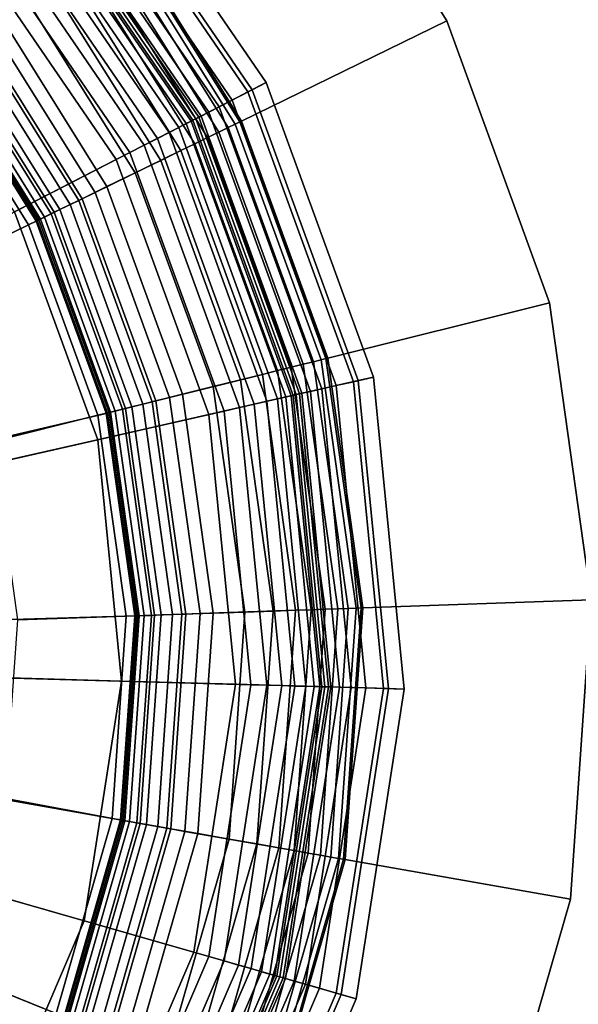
# Model space of a CAD drawing. Extents: x -43.1 to 43.1, y -41.3 to 41.3.
# Tile 442 of 656: x 16 to 16.5, y -10.8 to -9.8. Entities that reach past the tile are written whole.
import ezdxf

# ---------------------------------------------------------------- set-up
doc = ezdxf.new("R2010")
doc.units = 0
for name, color, linetype in [('LAMP', 7, 'CONTINUOUS'), ('LAMP_SUPPORT', 18, 'CONTINUOUS'), ('METAL_BASE', 254, 'CONTINUOUS')]:
    doc.layers.add(name, color=color, linetype=linetype)

msp = doc.modelspace()

# ---------------------------------------------------------------- linework, layer by layer
at = {"layer": 'LAMP'}
for points in [[(16.0256, -9.6472, 15.6079), (16.1955, -9.8954, 15.6079), (16.2133, -9.8863, 15.8637), (16.0405, -9.6339, 15.8637)], [(16.0405, -9.6339, 15.8637), (16.2133, -9.8863, 15.8637), (16.1998, -9.8933, 15.9815), (16.0291, -9.644, 15.9815)], [(16.0291, -9.644, 15.9815), (16.1998, -9.8933, 15.9815), (16.1476, -9.9201, 16.1042), (15.9853, -9.683, 16.1042)], [(16.0127, -9.6586, 15.3235), (16.1803, -9.9033, 15.3235), (16.1955, -9.8954, 15.6079), (16.0256, -9.6472, 15.6079)], [(16.0021, -9.6681, 15.0232), (16.1676, -9.9098, 15.0232), (16.1803, -9.9033, 15.3235), (16.0127, -9.6586, 15.3235)], [(15.9871, -9.6814, 14.4272), (16.1498, -9.919, 14.4272), (16.1574, -9.915, 14.7202), (15.9935, -9.6756, 14.7202)], [(15.9935, -9.6756, 14.7202), (16.1574, -9.915, 14.7202), (16.1676, -9.9098, 15.0232), (16.0021, -9.6681, 15.0232)], [(15.9853, -9.683, 16.1042), (16.1476, -9.9201, 16.1042), (16.067, -9.9615, 16.2234), (15.9175, -9.7431, 16.2234)], [(15.9805, -9.6873, 13.9233), (16.1419, -9.923, 13.9233), (16.1446, -9.9216, 14.1573), (15.9828, -9.6852, 14.1573)], [(15.9828, -9.6852, 14.1573), (16.1446, -9.9216, 14.1573), (16.1498, -9.919, 14.4272), (15.9871, -9.6814, 14.4272)], [(15.9689, -9.6975, 13.8822), (16.1281, -9.9301, 13.8822), (16.1354, -9.9263, 13.8943), (15.975, -9.6921, 13.8943)], [(15.975, -9.6921, 13.8943), (16.1354, -9.9263, 13.8943), (16.1402, -9.9239, 13.9082), (15.979, -9.6886, 13.9082)], [(15.979, -9.6886, 13.9082), (16.1402, -9.9239, 13.9082), (16.1419, -9.923, 13.9233), (15.9805, -9.6873, 13.9233)], [(15.9513, -9.7131, 13.8647), (16.1072, -9.9408, 13.8647), (16.1186, -9.935, 13.8722), (15.9609, -9.7046, 13.8722)], [(15.9609, -9.7046, 13.8722), (16.1186, -9.935, 13.8722), (16.1281, -9.9301, 13.8822), (15.9689, -9.6975, 13.8822)], [(15.9405, -9.7227, 13.8601), (16.0944, -9.9474, 13.8601), (16.1072, -9.9408, 13.8647), (15.9513, -9.7131, 13.8647)], [(15.9288, -9.7331, 13.8588), (16.0805, -9.9546, 13.8588), (16.0944, -9.9474, 13.8601), (15.9405, -9.7227, 13.8601)], [(15.7457, -9.8957, 13.8664), (15.8627, -10.0665, 13.8664), (16.0805, -9.9546, 13.8588), (15.9288, -9.7331, 13.8588)], [(15.9175, -9.7431, 16.2234), (16.067, -9.9615, 16.2234), (15.968, -10.0124, 16.3306), (15.8343, -9.817, 16.3306)], [(16.1955, -9.8954, 15.6079), (16.2984, -10.1782, 15.6079), (16.318, -10.1737, 15.8637), (16.2133, -9.8863, 15.8637)], [(16.2133, -9.8863, 15.8637), (16.318, -10.1737, 15.8637), (16.3031, -10.1771, 15.9815), (16.1998, -9.8933, 15.9815)], [(16.1998, -9.8933, 15.9815), (16.3031, -10.1771, 15.9815), (16.2459, -10.1901, 16.1042), (16.1476, -9.9201, 16.1042)], [(16.1803, -9.9033, 15.3235), (16.2817, -10.1819, 15.3235), (16.2984, -10.1782, 15.6079), (16.1955, -9.8954, 15.6079)], [(16.1676, -9.9098, 15.0232), (16.2678, -10.1851, 15.0232), (16.2817, -10.1819, 15.3235), (16.1803, -9.9033, 15.3235)], [(16.1498, -9.919, 14.4272), (16.2483, -10.1895, 14.4272), (16.2567, -10.1876, 14.7202), (16.1574, -9.915, 14.7202)], [(16.1574, -9.915, 14.7202), (16.2567, -10.1876, 14.7202), (16.2678, -10.1851, 15.0232), (16.1676, -9.9098, 15.0232)], [(16.1476, -9.9201, 16.1042), (16.2459, -10.1901, 16.1042), (16.1575, -10.2102, 16.2234), (16.067, -9.9615, 16.2234)], [(16.1354, -9.9263, 13.8943), (16.2326, -10.1931, 13.8943), (16.2377, -10.1919, 13.9082), (16.1402, -9.9239, 13.9082)], [(16.1402, -9.9239, 13.9082), (16.2377, -10.1919, 13.9082), (16.2396, -10.1915, 13.9233), (16.1419, -9.923, 13.9233)], [(16.1419, -9.923, 13.9233), (16.2396, -10.1915, 13.9233), (16.2426, -10.1908, 14.1573), (16.1446, -9.9216, 14.1573)], [(16.1446, -9.9216, 14.1573), (16.2426, -10.1908, 14.1573), (16.2483, -10.1895, 14.4272), (16.1498, -9.919, 14.4272)], [(16.1072, -9.9408, 13.8647), (16.2016, -10.2001, 13.8647), (16.2141, -10.1973, 13.8722), (16.1186, -9.935, 13.8722)], [(16.1186, -9.935, 13.8722), (16.2141, -10.1973, 13.8722), (16.2245, -10.1949, 13.8822), (16.1281, -9.9301, 13.8822)], [(16.1281, -9.9301, 13.8822), (16.2245, -10.1949, 13.8822), (16.2326, -10.1931, 13.8943), (16.1354, -9.9263, 13.8943)], [(16.0944, -9.9474, 13.8601), (16.1875, -10.2033, 13.8601), (16.2016, -10.2001, 13.8647), (16.1072, -9.9408, 13.8647)], [(15.8627, -10.0665, 13.8664), (15.9335, -10.2611, 13.8664), (16.1723, -10.2068, 13.8588), (16.0805, -9.9546, 13.8588)], [(16.0805, -9.9546, 13.8588), (16.1723, -10.2068, 13.8588), (16.1875, -10.2033, 13.8601), (16.0944, -9.9474, 13.8601)], [(16.067, -9.9615, 16.2234), (16.1575, -10.2102, 16.2234), (16.049, -10.2348, 16.3306), (15.968, -10.0124, 16.3306)], [(15.968, -10.0124, 16.3306), (16.049, -10.2348, 16.3306), (15.9314, -10.2615, 16.4176), (15.8608, -10.0675, 16.4176)], [(16.2984, -10.1782, 15.6079), (16.3278, -10.4776, 15.6079), (16.3478, -10.4781, 15.8637), (16.318, -10.1737, 15.8637)], [(16.318, -10.1737, 15.8637), (16.3478, -10.4781, 15.8637), (16.3326, -10.4777, 15.9815), (16.3031, -10.1771, 15.9815)], [(16.3031, -10.1771, 15.9815), (16.3326, -10.4777, 15.9815), (16.274, -10.4761, 16.1042), (16.2459, -10.1901, 16.1042)], [(16.2567, -10.1876, 14.7202), (16.285, -10.4764, 14.7202), (16.2964, -10.4767, 15.0232), (16.2678, -10.1851, 15.0232)], [(16.2678, -10.1851, 15.0232), (16.2964, -10.4767, 15.0232), (16.3106, -10.4771, 15.3235), (16.2817, -10.1819, 15.3235)], [(16.2817, -10.1819, 15.3235), (16.3106, -10.4771, 15.3235), (16.3278, -10.4776, 15.6079), (16.2984, -10.1782, 15.6079)], [(16.2459, -10.1901, 16.1042), (16.274, -10.4761, 16.1042), (16.1834, -10.4735, 16.2234), (16.1575, -10.2102, 16.2234)], [(16.2141, -10.1973, 13.8722), (16.2413, -10.4752, 13.8722), (16.252, -10.4754, 13.8822), (16.2245, -10.1949, 13.8822)], [(16.2245, -10.1949, 13.8822), (16.252, -10.4754, 13.8822), (16.2603, -10.4757, 13.8943), (16.2326, -10.1931, 13.8943)], [(16.2326, -10.1931, 13.8943), (16.2603, -10.4757, 13.8943), (16.2656, -10.4758, 13.9082), (16.2377, -10.1919, 13.9082)], [(16.2377, -10.1919, 13.9082), (16.2656, -10.4758, 13.9082), (16.2675, -10.4759, 13.9233), (16.2396, -10.1915, 13.9233)], [(16.2396, -10.1915, 13.9233), (16.2675, -10.4759, 13.9233), (16.2706, -10.476, 14.1573), (16.2426, -10.1908, 14.1573)], [(16.2426, -10.1908, 14.1573), (16.2706, -10.476, 14.1573), (16.2764, -10.4761, 14.4272), (16.2483, -10.1895, 14.4272)], [(16.2483, -10.1895, 14.4272), (16.2764, -10.4761, 14.4272), (16.285, -10.4764, 14.7202), (16.2567, -10.1876, 14.7202)], [(16.1723, -10.2068, 13.8588), (16.1985, -10.474, 13.8588), (16.2141, -10.4744, 13.8601), (16.1875, -10.2033, 13.8601)], [(16.1875, -10.2033, 13.8601), (16.2141, -10.4744, 13.8601), (16.2285, -10.4748, 13.8647), (16.2016, -10.2001, 13.8647)], [(16.2016, -10.2001, 13.8647), (16.2285, -10.4748, 13.8647), (16.2413, -10.4752, 13.8722), (16.2141, -10.1973, 13.8722)], [(15.9335, -10.2611, 13.8664), (15.9537, -10.4671, 13.8664), (16.1985, -10.474, 13.8588), (16.1723, -10.2068, 13.8588)], [(16.1575, -10.2102, 16.2234), (16.1834, -10.4735, 16.2234), (16.0721, -10.4704, 16.3306), (16.049, -10.2348, 16.3306)], [(16.049, -10.2348, 16.3306), (16.0721, -10.4704, 16.3306), (15.9516, -10.467, 16.4176), (15.9314, -10.2615, 16.4176)], [(16.0721, -10.4704, 16.3306), (16.0359, -10.7044, 16.3306), (15.92, -10.6711, 16.4176), (15.9516, -10.467, 16.4176)], [(15.9537, -10.4671, 13.8664), (15.922, -10.6717, 13.8664), (16.1574, -10.7392, 13.8588), (16.1985, -10.474, 13.8588)], [(16.1834, -10.4735, 16.2234), (16.1429, -10.735, 16.2234), (16.0359, -10.7044, 16.3306), (16.0721, -10.4704, 16.3306)], [(16.274, -10.4761, 16.1042), (16.23, -10.76, 16.1042), (16.1429, -10.735, 16.2234), (16.1834, -10.4735, 16.2234)], [(16.1985, -10.474, 13.8588), (16.1574, -10.7392, 13.8588), (16.1725, -10.7435, 13.8601), (16.2141, -10.4744, 13.8601)], [(16.2141, -10.4744, 13.8601), (16.1725, -10.7435, 13.8601), (16.1863, -10.7475, 13.8647), (16.2285, -10.4748, 13.8647)], [(16.2285, -10.4748, 13.8647), (16.1863, -10.7475, 13.8647), (16.1986, -10.751, 13.8722), (16.2413, -10.4752, 13.8722)], [(16.2413, -10.4752, 13.8722), (16.1986, -10.751, 13.8722), (16.2089, -10.754, 13.8822), (16.252, -10.4754, 13.8822)], [(16.252, -10.4754, 13.8822), (16.2089, -10.754, 13.8822), (16.2168, -10.7563, 13.8943), (16.2603, -10.4757, 13.8943)], [(16.2603, -10.4757, 13.8943), (16.2168, -10.7563, 13.8943), (16.2219, -10.7577, 13.9082), (16.2656, -10.4758, 13.9082)], [(16.2656, -10.4758, 13.9082), (16.2219, -10.7577, 13.9082), (16.2238, -10.7582, 13.9233), (16.2675, -10.4759, 13.9233)], [(16.2675, -10.4759, 13.9233), (16.2238, -10.7582, 13.9233), (16.2267, -10.7591, 14.1573), (16.2706, -10.476, 14.1573)], [(16.2706, -10.476, 14.1573), (16.2267, -10.7591, 14.1573), (16.2323, -10.7607, 14.4272), (16.2764, -10.4761, 14.4272)], [(16.3326, -10.4777, 15.9815), (16.2864, -10.7762, 15.9815), (16.23, -10.76, 16.1042), (16.274, -10.4761, 16.1042)], [(16.2764, -10.4761, 14.4272), (16.2323, -10.7607, 14.4272), (16.2406, -10.7631, 14.7202), (16.285, -10.4764, 14.7202)], [(16.285, -10.4764, 14.7202), (16.2406, -10.7631, 14.7202), (16.2516, -10.7662, 15.0232), (16.2964, -10.4767, 15.0232)], [(16.2964, -10.4767, 15.0232), (16.2516, -10.7662, 15.0232), (16.2653, -10.7701, 15.3235), (16.3106, -10.4771, 15.3235)], [(16.3106, -10.4771, 15.3235), (16.2653, -10.7701, 15.3235), (16.2817, -10.7749, 15.6079), (16.3278, -10.4776, 15.6079)], [(16.3278, -10.4776, 15.6079), (16.2817, -10.7749, 15.6079), (16.301, -10.7804, 15.8637), (16.3478, -10.4781, 15.8637)], [(16.3478, -10.4781, 15.8637), (16.301, -10.7804, 15.8637), (16.2864, -10.7762, 15.9815), (16.3326, -10.4777, 15.9815)], [(16.0359, -10.7044, 16.3306), (15.9426, -10.922, 16.3306), (15.8386, -10.8609, 16.4176), (15.92, -10.6711, 16.4176)], [(15.922, -10.6717, 13.8664), (15.8405, -10.862, 13.8664), (16.0517, -10.9859, 13.8588), (16.1574, -10.7392, 13.8588)], [(16.1429, -10.735, 16.2234), (16.0386, -10.9783, 16.2234), (15.9426, -10.922, 16.3306), (16.0359, -10.7044, 16.3306)], [(16.23, -10.76, 16.1042), (16.1168, -11.0241, 16.1042), (16.0386, -10.9783, 16.2234), (16.1429, -10.735, 16.2234)], [(16.1574, -10.7392, 13.8588), (16.0517, -10.9859, 13.8588), (16.0652, -10.9938, 13.8601), (16.1725, -10.7435, 13.8601)], [(16.1725, -10.7435, 13.8601), (16.0652, -10.9938, 13.8601), (16.0776, -11.0011, 13.8647), (16.1863, -10.7475, 13.8647)], [(16.1863, -10.7475, 13.8647), (16.0776, -11.0011, 13.8647), (16.0886, -11.0076, 13.8722), (16.1986, -10.751, 13.8722)], [(16.1986, -10.751, 13.8722), (16.0886, -11.0076, 13.8722), (16.0979, -11.013, 13.8822), (16.2089, -10.754, 13.8822)], [(16.2089, -10.754, 13.8822), (16.0979, -11.013, 13.8822), (16.105, -11.0172, 13.8943), (16.2168, -10.7563, 13.8943)], [(16.2168, -10.7563, 13.8943), (16.105, -11.0172, 13.8943), (16.1095, -11.0199, 13.9082), (16.2219, -10.7577, 13.9082)], [(16.2219, -10.7577, 13.9082), (16.1095, -11.0199, 13.9082), (16.1112, -11.0209, 13.9233), (16.2238, -10.7582, 13.9233)], [(16.2238, -10.7582, 13.9233), (16.1112, -11.0209, 13.9233), (16.1139, -11.0224, 14.1573), (16.2267, -10.7591, 14.1573)], [(16.2267, -10.7591, 14.1573), (16.1139, -11.0224, 14.1573), (16.1189, -11.0254, 14.4272), (16.2323, -10.7607, 14.4272)], [(16.2864, -10.7762, 15.9815), (16.1674, -11.0538, 15.9815), (16.1168, -11.0241, 16.1042), (16.23, -10.76, 16.1042)], [(16.2323, -10.7607, 14.4272), (16.1189, -11.0254, 14.4272), (16.1263, -11.0297, 14.7202), (16.2406, -10.7631, 14.7202)], [(16.2406, -10.7631, 14.7202), (16.1263, -11.0297, 14.7202), (16.1362, -11.0355, 15.0232), (16.2516, -10.7662, 15.0232)], [(16.2516, -10.7662, 15.0232), (16.1362, -11.0355, 15.0232), (16.1485, -11.0427, 15.3235), (16.2653, -10.7701, 15.3235)], [(16.2653, -10.7701, 15.3235), (16.1485, -11.0427, 15.3235), (16.1632, -11.0514, 15.6079), (16.2817, -10.7749, 15.6079)], [(16.2817, -10.7749, 15.6079), (16.1632, -11.0514, 15.6079), (16.1805, -11.0615, 15.8637), (16.301, -10.7804, 15.8637)], [(16.301, -10.7804, 15.8637), (16.1805, -11.0615, 15.8637), (16.1674, -11.0538, 15.9815), (16.2864, -10.7762, 15.9815)]]:
    msp.add_3dface(points, dxfattribs=at)
at = {"layer": 'LAMP_SUPPORT'}
for points in [[(16.1762, -9.9301, 10.1688), (16.0474, -9.7239, 10.1688), (16.0394, -9.7302, 10.1587), (16.1671, -9.9346, 10.1587)], [(16.1671, -9.9346, 13.725), (16.0394, -9.7302, 13.725), (16.0474, -9.7239, 13.7148), (16.1762, -9.9301, 13.7148)], [(16.1832, -9.9267, 10.181), (16.0535, -9.7191, 10.181), (16.0474, -9.7239, 10.1688), (16.1762, -9.9301, 10.1688)], [(16.1762, -9.9301, 13.7148), (16.0474, -9.7239, 13.7148), (16.0535, -9.7191, 13.7026), (16.1832, -9.9267, 13.7026)], [(16.1877, -9.9246, 10.1948), (16.0574, -9.7161, 10.1948), (16.0535, -9.7191, 10.181), (16.1832, -9.9267, 10.181)], [(16.1832, -9.9267, 13.7026), (16.0535, -9.7191, 13.7026), (16.0574, -9.7161, 13.6888), (16.1877, -9.9246, 13.6888)], [(16.1892, -9.9238, 10.2099), (16.0588, -9.715, 10.2099), (16.0574, -9.7161, 10.1948), (16.1877, -9.9246, 10.1948)], [(16.1877, -9.9246, 13.6888), (16.0574, -9.7161, 13.6888), (16.0588, -9.715, 13.6738), (16.1892, -9.9238, 13.6738)], [(16.1892, -9.9238, 13.6738), (16.0588, -9.715, 13.6738), (16.0588, -9.715, 10.2099), (16.1892, -9.9238, 10.2099)], [(16.1671, -9.9346, 10.1587), (16.0394, -9.7302, 10.1587), (16.0298, -9.7377, 10.1509), (16.1561, -9.94, 10.1509)], [(16.1561, -9.94, 13.7328), (16.0298, -9.7377, 13.7328), (16.0394, -9.7302, 13.725), (16.1671, -9.9346, 13.725)], [(16.1561, -9.94, 10.1509), (16.0298, -9.7377, 10.1509), (16.0189, -9.7462, 10.146), (16.1437, -9.946, 10.146)], [(16.1437, -9.946, 13.7377), (16.0189, -9.7462, 13.7377), (16.0298, -9.7377, 13.7328), (16.1561, -9.94, 13.7328)], [(16.1437, -9.946, 10.146), (16.0189, -9.7462, 10.146), (16.007, -9.7555, 10.1442), (16.1302, -9.9526, 10.1442)], [(16.1302, -9.9526, 13.7394), (16.007, -9.7555, 13.7394), (16.0189, -9.7462, 13.7377), (16.1437, -9.946, 13.7377)], [(16.0464, -9.9935, 13.7394), (15.9335, -9.8129, 13.7394), (16.007, -9.7555, 13.7394), (16.1302, -9.9526, 13.7394)], [(16.1302, -9.9526, 10.1442), (16.007, -9.7555, 10.1442), (15.9897, -9.769, 10.1425), (16.1105, -9.9622, 10.1425)], [(16.1105, -9.9622, 10.1425), (15.9897, -9.769, 10.1425), (15.968, -9.7859, 10.1378), (16.0857, -9.9743, 10.1378)], [(16.0857, -9.9743, 10.1378), (15.968, -9.7859, 10.1378), (15.9437, -9.8049, 10.1302), (16.058, -9.9878, 10.1302)], [(16.058, -9.9878, 10.1302), (15.9437, -9.8049, 10.1302), (15.9196, -9.8237, 10.1202), (16.0305, -10.0012, 10.1202)], [(16.0338, -9.9996, 13.7378), (15.9225, -9.8215, 13.7378), (15.9335, -9.8129, 13.7394), (16.0464, -9.9935, 13.7394)], [(16.0305, -10.0012, 10.1202), (15.9196, -9.8237, 10.1202), (15.8985, -9.8402, 10.1081), (16.0065, -10.0129, 10.1081)], [(16.0121, -10.0102, 13.7261), (15.9035, -9.8363, 13.7261), (15.9124, -9.8294, 13.7333), (16.0223, -10.0052, 13.7333)], [(16.0223, -10.0052, 13.7333), (15.9124, -9.8294, 13.7333), (15.9225, -9.8215, 13.7378), (16.0338, -9.9996, 13.7378)], [(16.0037, -10.0143, 13.7167), (15.8961, -9.8421, 13.7167), (15.9035, -9.8363, 13.7261), (16.0121, -10.0102, 13.7261)], [(16.0065, -10.0129, 10.1081), (15.8985, -9.8402, 10.1081), (15.8833, -9.8521, 10.0942), (15.9891, -10.0214, 10.0942)], [(15.9931, -10.0195, 13.6925), (15.8868, -9.8494, 13.6925), (15.8904, -9.8466, 13.7054), (15.9972, -10.0175, 13.7054)], [(15.9972, -10.0175, 13.7054), (15.8904, -9.8466, 13.7054), (15.8961, -9.8421, 13.7167), (16.0037, -10.0143, 13.7167)], [(15.1461, -10.4218, 12.7749), (15.8842, -9.8514, 12.7749), (15.9901, -10.0209, 12.7749), (16.0585, -10.2088, 12.7749)], [(15.9816, -10.0251, 10.0789), (15.8767, -9.8572, 10.0789), (15.7932, -9.9225, 9.0568), (15.8863, -10.0715, 9.0568)], [(15.9891, -10.0214, 10.0942), (15.8833, -9.8521, 10.0942), (15.8767, -9.8572, 10.0789), (15.9816, -10.0251, 10.0789)], [(15.9901, -10.0209, 12.7749), (15.8842, -9.8514, 12.7749), (15.8855, -9.8504, 13.6786), (15.9916, -10.0202, 13.6786)], [(15.9916, -10.0202, 13.6786), (15.8855, -9.8504, 13.6786), (15.8868, -9.8494, 13.6925), (15.9931, -10.0195, 13.6925)], [(16.2717, -10.1556, 10.1948), (16.1877, -9.9246, 10.1948), (16.1832, -9.9267, 10.181), (16.2669, -10.1568, 10.181)], [(16.2669, -10.1568, 13.7026), (16.1832, -9.9267, 13.7026), (16.1877, -9.9246, 13.6888), (16.2717, -10.1556, 13.6888)], [(16.2734, -10.1552, 10.2099), (16.1892, -9.9238, 10.2099), (16.1877, -9.9246, 10.1948), (16.2717, -10.1556, 10.1948)], [(16.2717, -10.1556, 13.6888), (16.1877, -9.9246, 13.6888), (16.1892, -9.9238, 13.6738), (16.2734, -10.1552, 13.6738)], [(16.2734, -10.1552, 13.6738), (16.1892, -9.9238, 13.6738), (16.1892, -9.9238, 10.2099), (16.2734, -10.1552, 10.2099)], [(16.2495, -10.1611, 10.1587), (16.1671, -9.9346, 10.1587), (16.1561, -9.94, 10.1509), (16.2377, -10.1641, 10.1509)], [(16.2377, -10.1641, 13.7328), (16.1561, -9.94, 13.7328), (16.1671, -9.9346, 13.725), (16.2495, -10.1611, 13.725)], [(16.2594, -10.1587, 10.1688), (16.1762, -9.9301, 10.1688), (16.1671, -9.9346, 10.1587), (16.2495, -10.1611, 10.1587)], [(16.2495, -10.1611, 13.725), (16.1671, -9.9346, 13.725), (16.1762, -9.9301, 13.7148), (16.2594, -10.1587, 13.7148)], [(16.2669, -10.1568, 10.181), (16.1832, -9.9267, 10.181), (16.1762, -9.9301, 10.1688), (16.2594, -10.1587, 10.1688)], [(16.2594, -10.1587, 13.7148), (16.1762, -9.9301, 13.7148), (16.1832, -9.9267, 13.7026), (16.2669, -10.1568, 13.7026)], [(16.2377, -10.1641, 10.1509), (16.1561, -9.94, 10.1509), (16.1437, -9.946, 10.146), (16.2243, -10.1674, 10.146)], [(16.2243, -10.1674, 13.7377), (16.1437, -9.946, 13.7377), (16.1561, -9.94, 13.7328), (16.2377, -10.1641, 13.7328)], [(16.1192, -10.1936, 13.7394), (16.0464, -9.9935, 13.7394), (16.1302, -9.9526, 13.7394), (16.2097, -10.1711, 13.7394)], [(16.2097, -10.1711, 10.1442), (16.1302, -9.9526, 10.1442), (16.1105, -9.9622, 10.1425), (16.1884, -10.1764, 10.1425)], [(16.2243, -10.1674, 10.146), (16.1437, -9.946, 10.146), (16.1302, -9.9526, 10.1442), (16.2097, -10.1711, 10.1442)], [(16.2097, -10.1711, 13.7394), (16.1302, -9.9526, 13.7394), (16.1437, -9.946, 13.7377), (16.2243, -10.1674, 13.7377)], [(16.1884, -10.1764, 10.1425), (16.1105, -9.9622, 10.1425), (16.0857, -9.9743, 10.1378), (16.1617, -10.183, 10.1378)], [(16.1617, -10.183, 10.1378), (16.0857, -9.9743, 10.1378), (16.058, -9.9878, 10.1302), (16.1318, -10.1905, 10.1302)], [(16.1318, -10.1905, 10.1302), (16.058, -9.9878, 10.1302), (16.0305, -10.0012, 10.1202), (16.1021, -10.1979, 10.1202)], [(16.1021, -10.1979, 10.1202), (16.0305, -10.0012, 10.1202), (16.0065, -10.0129, 10.1081), (16.0761, -10.2043, 10.1081)], [(16.0932, -10.2001, 13.7333), (16.0223, -10.0052, 13.7333), (16.0338, -9.9996, 13.7378), (16.1057, -10.197, 13.7378)], [(16.1057, -10.197, 13.7378), (16.0338, -9.9996, 13.7378), (16.0464, -9.9935, 13.7394), (16.1192, -10.1936, 13.7394)], [(16.0731, -10.2051, 13.7167), (16.0037, -10.0143, 13.7167), (16.0121, -10.0102, 13.7261), (16.0823, -10.2028, 13.7261)], [(16.0823, -10.2028, 13.7261), (16.0121, -10.0102, 13.7261), (16.0223, -10.0052, 13.7333), (16.0932, -10.2001, 13.7333)], [(16.0574, -10.209, 10.0942), (15.9891, -10.0214, 10.0942), (15.9816, -10.0251, 10.0789), (16.0493, -10.211, 10.0789)], [(16.0761, -10.2043, 10.1081), (16.0065, -10.0129, 10.1081), (15.9891, -10.0214, 10.0942), (16.0574, -10.209, 10.0942)], [(16.0585, -10.2088, 12.7749), (15.9901, -10.0209, 12.7749), (15.9916, -10.0202, 13.6786), (16.0601, -10.2084, 13.6786)], [(16.0601, -10.2084, 13.6786), (15.9916, -10.0202, 13.6786), (15.9931, -10.0195, 13.6925), (16.0616, -10.208, 13.6925)], [(16.0616, -10.208, 13.6925), (15.9931, -10.0195, 13.6925), (15.9972, -10.0175, 13.7054), (16.0661, -10.2069, 13.7054)], [(16.0661, -10.2069, 13.7054), (15.9972, -10.0175, 13.7054), (16.0037, -10.0143, 13.7167), (16.0731, -10.2051, 13.7167)], [(16.0493, -10.211, 10.0789), (15.9816, -10.0251, 10.0789), (15.8863, -10.0715, 9.0568), (15.9464, -10.2367, 9.0568)], [(16.306, -10.399, 10.1948), (16.2717, -10.1556, 10.1948), (16.2669, -10.1568, 10.181), (16.301, -10.3992, 10.181)], [(16.301, -10.3992, 13.7026), (16.2669, -10.1568, 13.7026), (16.2717, -10.1556, 13.6888), (16.306, -10.399, 13.6888)], [(16.3077, -10.399, 10.2099), (16.2734, -10.1552, 10.2099), (16.2717, -10.1556, 10.1948), (16.306, -10.399, 10.1948)], [(16.306, -10.399, 13.6888), (16.2717, -10.1556, 13.6888), (16.2734, -10.1552, 13.6738), (16.3077, -10.399, 13.6738)], [(16.3077, -10.399, 13.6738), (16.2734, -10.1552, 13.6738), (16.2734, -10.1552, 10.2099), (16.3077, -10.399, 10.2099)], [(16.2709, -10.4002, 10.1509), (16.2377, -10.1641, 10.1509), (16.2243, -10.1674, 10.146), (16.2571, -10.4007, 10.146)], [(16.2571, -10.4007, 13.7377), (16.2243, -10.1674, 13.7377), (16.2377, -10.1641, 13.7328), (16.2709, -10.4002, 13.7328)], [(16.2831, -10.3998, 10.1587), (16.2495, -10.1611, 10.1587), (16.2377, -10.1641, 10.1509), (16.2709, -10.4002, 10.1509)], [(16.2709, -10.4002, 13.7328), (16.2377, -10.1641, 13.7328), (16.2495, -10.1611, 13.725), (16.2831, -10.3998, 13.725)], [(16.2933, -10.3995, 10.1688), (16.2594, -10.1587, 10.1688), (16.2495, -10.1611, 10.1587), (16.2831, -10.3998, 10.1587)], [(16.2831, -10.3998, 13.725), (16.2495, -10.1611, 13.725), (16.2594, -10.1587, 13.7148), (16.2933, -10.3995, 13.7148)], [(16.301, -10.3992, 10.181), (16.2669, -10.1568, 10.181), (16.2594, -10.1587, 10.1688), (16.2933, -10.3995, 10.1688)], [(16.2933, -10.3995, 13.7148), (16.2594, -10.1587, 13.7148), (16.2669, -10.1568, 13.7026), (16.301, -10.3992, 13.7026)], [(16.1489, -10.4045, 13.7394), (16.1192, -10.1936, 13.7394), (16.2097, -10.1711, 13.7394), (16.242, -10.4013, 13.7394)], [(16.242, -10.4013, 10.1442), (16.2097, -10.1711, 10.1442), (16.1884, -10.1764, 10.1425), (16.2201, -10.402, 10.1425)], [(16.2571, -10.4007, 10.146), (16.2243, -10.1674, 10.146), (16.2097, -10.1711, 10.1442), (16.242, -10.4013, 10.1442)], [(16.242, -10.4013, 13.7394), (16.2097, -10.1711, 13.7394), (16.2243, -10.1674, 13.7377), (16.2571, -10.4007, 13.7377)], [(16.1926, -10.403, 10.1378), (16.1617, -10.183, 10.1378), (16.1318, -10.1905, 10.1302), (16.1618, -10.4041, 10.1302)], [(16.2201, -10.402, 10.1425), (16.1884, -10.1764, 10.1425), (16.1617, -10.183, 10.1378), (16.1926, -10.403, 10.1378)], [(16.1618, -10.4041, 10.1302), (16.1318, -10.1905, 10.1302), (16.1021, -10.1979, 10.1202), (16.1312, -10.4051, 10.1202)], [(16.1349, -10.405, 13.7378), (16.1057, -10.197, 13.7378), (16.1192, -10.1936, 13.7394), (16.1489, -10.4045, 13.7394)], [(16.1045, -10.4061, 10.1081), (16.0761, -10.2043, 10.1081), (16.0574, -10.209, 10.0942), (16.0852, -10.4067, 10.0942)], [(16.1014, -10.4062, 13.7167), (16.0731, -10.2051, 13.7167), (16.0823, -10.2028, 13.7261), (16.1108, -10.4058, 13.7261)], [(16.1312, -10.4051, 10.1202), (16.1021, -10.1979, 10.1202), (16.0761, -10.2043, 10.1081), (16.1045, -10.4061, 10.1081)], [(16.1108, -10.4058, 13.7261), (16.0823, -10.2028, 13.7261), (16.0932, -10.2001, 13.7333), (16.1221, -10.4054, 13.7333)], [(16.1221, -10.4054, 13.7333), (16.0932, -10.2001, 13.7333), (16.1057, -10.197, 13.7378), (16.1349, -10.405, 13.7378)], [(15.1539, -10.4343, 12.7749), (15.1461, -10.4218, 12.7749), (16.0585, -10.2088, 12.7749), (16.0863, -10.4067, 12.7749)], [(16.0768, -10.407, 10.0789), (16.0493, -10.211, 10.0789), (15.9464, -10.2367, 9.0568), (15.9709, -10.4107, 9.0568)], [(16.0852, -10.4067, 10.0942), (16.0574, -10.209, 10.0942), (16.0493, -10.211, 10.0789), (16.0768, -10.407, 10.0789)], [(16.0863, -10.4067, 12.7749), (16.0585, -10.2088, 12.7749), (16.0601, -10.2084, 13.6786), (16.0879, -10.4066, 13.6786)], [(16.0879, -10.4066, 13.6786), (16.0601, -10.2084, 13.6786), (16.0616, -10.208, 13.6925), (16.0896, -10.4066, 13.6925)], [(16.0896, -10.4066, 13.6925), (16.0616, -10.208, 13.6925), (16.0661, -10.2069, 13.7054), (16.0942, -10.4064, 13.7054)], [(16.0942, -10.4064, 13.7054), (16.0661, -10.2069, 13.7054), (16.0731, -10.2051, 13.7167), (16.1014, -10.4062, 13.7167)], [(16.0903, -10.6093, 10.1081), (16.1045, -10.4061, 10.1081), (16.0852, -10.4067, 10.0942), (16.0712, -10.6059, 10.0942)], [(16.0756, -10.6067, 13.6925), (16.0896, -10.4066, 13.6925), (16.0942, -10.4064, 13.7054), (16.0801, -10.6075, 13.7054)], [(16.0801, -10.6075, 13.7054), (16.0942, -10.4064, 13.7054), (16.1014, -10.4062, 13.7167), (16.0872, -10.6087, 13.7167)], [(16.0872, -10.6087, 13.7167), (16.1014, -10.4062, 13.7167), (16.1108, -10.4058, 13.7261), (16.0965, -10.6103, 13.7261)], [(16.1166, -10.6139, 10.1202), (16.1312, -10.4051, 10.1202), (16.1045, -10.4061, 10.1081), (16.0903, -10.6093, 10.1081)], [(16.0965, -10.6103, 13.7261), (16.1108, -10.4058, 13.7261), (16.1221, -10.4054, 13.7333), (16.1076, -10.6123, 13.7333)], [(16.1076, -10.6123, 13.7333), (16.1221, -10.4054, 13.7333), (16.1349, -10.405, 13.7378), (16.1203, -10.6145, 13.7378)], [(16.1467, -10.6192, 10.1302), (16.1618, -10.4041, 10.1302), (16.1312, -10.4051, 10.1202), (16.1166, -10.6139, 10.1202)], [(16.1203, -10.6145, 13.7378), (16.1349, -10.405, 13.7378), (16.1489, -10.4045, 13.7394), (16.134, -10.617, 13.7394)], [(16.134, -10.617, 13.7394), (16.1489, -10.4045, 13.7394), (16.242, -10.4013, 13.7394), (16.2258, -10.6332, 13.7394)], [(16.1771, -10.6246, 10.1378), (16.1926, -10.403, 10.1378), (16.1618, -10.4041, 10.1302), (16.1467, -10.6192, 10.1302)], [(16.2042, -10.6293, 10.1425), (16.2201, -10.402, 10.1425), (16.1926, -10.403, 10.1378), (16.1771, -10.6246, 10.1378)], [(16.2258, -10.6332, 10.1442), (16.242, -10.4013, 10.1442), (16.2201, -10.402, 10.1425), (16.2042, -10.6293, 10.1425)], [(16.2407, -10.6358, 10.146), (16.2571, -10.4007, 10.146), (16.242, -10.4013, 10.1442), (16.2258, -10.6332, 10.1442)], [(16.2258, -10.6332, 13.7394), (16.242, -10.4013, 13.7394), (16.2571, -10.4007, 13.7377), (16.2407, -10.6358, 13.7377)], [(16.2543, -10.6382, 10.1509), (16.2709, -10.4002, 10.1509), (16.2571, -10.4007, 10.146), (16.2407, -10.6358, 10.146)], [(16.2407, -10.6358, 13.7377), (16.2571, -10.4007, 13.7377), (16.2709, -10.4002, 13.7328), (16.2543, -10.6382, 13.7328)], [(16.2663, -10.6403, 10.1587), (16.2831, -10.3998, 10.1587), (16.2709, -10.4002, 10.1509), (16.2543, -10.6382, 10.1509)], [(16.2543, -10.6382, 13.7328), (16.2709, -10.4002, 13.7328), (16.2831, -10.3998, 13.725), (16.2663, -10.6403, 13.725)], [(16.2763, -10.6421, 10.1688), (16.2933, -10.3995, 10.1688), (16.2831, -10.3998, 10.1587), (16.2663, -10.6403, 10.1587)], [(16.2663, -10.6403, 13.725), (16.2831, -10.3998, 13.725), (16.2933, -10.3995, 13.7148), (16.2763, -10.6421, 13.7148)], [(16.2839, -10.6434, 10.181), (16.301, -10.3992, 10.181), (16.2933, -10.3995, 10.1688), (16.2763, -10.6421, 10.1688)], [(16.2763, -10.6421, 13.7148), (16.2933, -10.3995, 13.7148), (16.301, -10.3992, 13.7026), (16.2839, -10.6434, 13.7026)], [(16.2888, -10.6443, 10.1948), (16.306, -10.399, 10.1948), (16.301, -10.3992, 10.181), (16.2839, -10.6434, 10.181)], [(16.2839, -10.6434, 13.7026), (16.301, -10.3992, 13.7026), (16.306, -10.399, 13.6888), (16.2888, -10.6443, 13.6888)], [(16.2905, -10.6446, 10.2099), (16.3077, -10.399, 10.2099), (16.306, -10.399, 10.1948), (16.2888, -10.6443, 10.1948)], [(16.2888, -10.6443, 13.6888), (16.306, -10.399, 13.6888), (16.3077, -10.399, 13.6738), (16.2905, -10.6446, 13.6738)], [(16.2905, -10.6446, 13.6738), (16.3077, -10.399, 13.6738), (16.3077, -10.399, 10.2099), (16.2905, -10.6446, 10.2099)], [(15.1539, -10.4343, 12.7749), (16.0863, -10.4067, 12.7749), (16.0723, -10.6061, 12.7749)], [(16.063, -10.6045, 10.0789), (16.0768, -10.407, 10.0789), (15.9709, -10.4107, 9.0568), (15.9586, -10.586, 9.0568)], [(16.0712, -10.6059, 10.0942), (16.0852, -10.4067, 10.0942), (16.0768, -10.407, 10.0789), (16.063, -10.6045, 10.0789)], [(16.0723, -10.6061, 12.7749), (16.0863, -10.4067, 12.7749), (16.0879, -10.4066, 13.6786), (16.074, -10.6064, 13.6786)], [(16.074, -10.6064, 13.6786), (16.0879, -10.4066, 13.6786), (16.0896, -10.4066, 13.6925), (16.0756, -10.6067, 13.6925)], [(15.1529, -10.449, 12.7749), (15.1539, -10.4343, 12.7749), (16.0723, -10.6061, 12.7749), (16.0172, -10.7982, 12.7749)], [(15.1529, -10.449, 12.7749), (16.0172, -10.7982, 12.7749), (15.9234, -10.9747, 12.7749), (15.7949, -11.1278, 12.7749)], [(16.0085, -10.7947, 10.0789), (16.063, -10.6045, 10.0789), (15.9586, -10.586, 9.0568), (15.9102, -10.755, 9.0568)], [(16.0162, -10.7978, 10.0942), (16.0712, -10.6059, 10.0942), (16.063, -10.6045, 10.0789), (16.0085, -10.7947, 10.0789)], [(16.0341, -10.805, 10.1081), (16.0903, -10.6093, 10.1081), (16.0712, -10.6059, 10.0942), (16.0162, -10.7978, 10.0942)], [(16.0172, -10.7982, 12.7749), (16.0723, -10.6061, 12.7749), (16.074, -10.6064, 13.6786), (16.0188, -10.7988, 13.6786)], [(16.0188, -10.7988, 13.6786), (16.074, -10.6064, 13.6786), (16.0756, -10.6067, 13.6925), (16.0203, -10.7995, 13.6925)], [(16.0203, -10.7995, 13.6925), (16.0756, -10.6067, 13.6925), (16.0801, -10.6075, 13.7054), (16.0246, -10.8012, 13.7054)], [(16.0246, -10.8012, 13.7054), (16.0801, -10.6075, 13.7054), (16.0872, -10.6087, 13.7167), (16.0312, -10.8039, 13.7167)], [(16.0312, -10.8039, 13.7167), (16.0872, -10.6087, 13.7167), (16.0965, -10.6103, 13.7261), (16.04, -10.8074, 13.7261)], [(16.0589, -10.8151, 10.1202), (16.1166, -10.6139, 10.1202), (16.0903, -10.6093, 10.1081), (16.0341, -10.805, 10.1081)], [(16.04, -10.8074, 13.7261), (16.0965, -10.6103, 13.7261), (16.1076, -10.6123, 13.7333), (16.0505, -10.8117, 13.7333)], [(16.0505, -10.8117, 13.7333), (16.1076, -10.6123, 13.7333), (16.1203, -10.6145, 13.7378), (16.0624, -10.8165, 13.7378)], [(16.0873, -10.8265, 10.1302), (16.1467, -10.6192, 10.1302), (16.1166, -10.6139, 10.1202), (16.0589, -10.8151, 10.1202)], [(16.0624, -10.8165, 13.7378), (16.1203, -10.6145, 13.7378), (16.134, -10.617, 13.7394), (16.0753, -10.8217, 13.7394)], [(16.0753, -10.8217, 13.7394), (16.134, -10.617, 13.7394), (16.2258, -10.6332, 13.7394), (16.1618, -10.8566, 13.7394)], [(16.1159, -10.8381, 10.1378), (16.1771, -10.6246, 10.1378), (16.1467, -10.6192, 10.1302), (16.0873, -10.8265, 10.1302)], [(16.1414, -10.8484, 10.1425), (16.2042, -10.6293, 10.1425), (16.1771, -10.6246, 10.1378), (16.1159, -10.8381, 10.1378)], [(16.1618, -10.8566, 10.1442), (16.2258, -10.6332, 10.1442), (16.2042, -10.6293, 10.1425), (16.1414, -10.8484, 10.1425)], [(16.1757, -10.8623, 10.146), (16.2407, -10.6358, 10.146), (16.2258, -10.6332, 10.1442), (16.1618, -10.8566, 10.1442)], [(16.1618, -10.8566, 13.7394), (16.2258, -10.6332, 13.7394), (16.2407, -10.6358, 13.7377), (16.1757, -10.8623, 13.7377)], [(16.1885, -10.8674, 10.1509), (16.2543, -10.6382, 10.1509), (16.2407, -10.6358, 10.146), (16.1757, -10.8623, 10.146)], [(16.1757, -10.8623, 13.7377), (16.2407, -10.6358, 13.7377), (16.2543, -10.6382, 13.7328), (16.1885, -10.8674, 13.7328)], [(16.1998, -10.872, 10.1587), (16.2663, -10.6403, 10.1587), (16.2543, -10.6382, 10.1509), (16.1885, -10.8674, 10.1509)], [(16.1885, -10.8674, 13.7328), (16.2543, -10.6382, 13.7328), (16.2663, -10.6403, 13.725), (16.1998, -10.872, 13.725)], [(16.2093, -10.8758, 10.1688), (16.2763, -10.6421, 10.1688), (16.2663, -10.6403, 10.1587), (16.1998, -10.872, 10.1587)], [(16.1998, -10.872, 13.725), (16.2663, -10.6403, 13.725), (16.2763, -10.6421, 13.7148), (16.2093, -10.8758, 13.7148)], [(16.2165, -10.8787, 10.181), (16.2839, -10.6434, 10.181), (16.2763, -10.6421, 10.1688), (16.2093, -10.8758, 10.1688)], [(16.2093, -10.8758, 13.7148), (16.2763, -10.6421, 13.7148), (16.2839, -10.6434, 13.7026), (16.2165, -10.8787, 13.7026)], [(16.221, -10.8806, 10.1948), (16.2888, -10.6443, 10.1948), (16.2839, -10.6434, 10.181), (16.2165, -10.8787, 10.181)], [(16.2165, -10.8787, 13.7026), (16.2839, -10.6434, 13.7026), (16.2888, -10.6443, 13.6888), (16.221, -10.8806, 13.6888)], [(16.2226, -10.8812, 10.2099), (16.2905, -10.6446, 10.2099), (16.2888, -10.6443, 10.1948), (16.221, -10.8806, 10.1948)], [(16.221, -10.8806, 13.6888), (16.2888, -10.6443, 13.6888), (16.2905, -10.6446, 13.6738), (16.2226, -10.8812, 13.6738)], [(16.2226, -10.8812, 13.6738), (16.2905, -10.6446, 13.6738), (16.2905, -10.6446, 10.2099), (16.2226, -10.8812, 10.2099)], [(15.9156, -10.9694, 10.0789), (16.0085, -10.7947, 10.0789), (15.9102, -10.755, 9.0568), (15.8277, -10.9102, 9.0568)]]:
    msp.add_3dface(points, dxfattribs=at)
at = {"layer": 'METAL_BASE'}
for points in [[(30.5036, -12.1924, 20.312), (30.4899, -12.2259, 20.447), (1.5684, -0.4328, 20.447), (1.582, -0.3993, 20.312)], [(30.4899, -12.2259, 20.1769), (30.5036, -12.1924, 20.312), (1.582, -0.3993, 20.312), (1.5684, -0.4328, 20.1769)], [(30.4899, -12.2259, 20.447), (30.4526, -12.3174, 20.5459), (1.531, -0.5244, 20.5459), (1.5684, -0.4328, 20.447)], [(30.4526, -12.3174, 20.0781), (30.4899, -12.2259, 20.1769), (1.5684, -0.4328, 20.1769), (1.531, -0.5244, 20.0781)], [(30.4526, -12.3174, 20.5459), (30.4016, -12.4425, 20.5821), (1.48, -0.6494, 20.5821), (1.531, -0.5244, 20.5459)], [(30.4016, -12.4425, 20.0419), (30.4526, -12.3174, 20.0781), (1.531, -0.5244, 20.0781), (1.48, -0.6494, 20.0419)], [(30.4016, -12.4425, 20.5821), (30.3506, -12.5675, 20.5459), (1.4291, -0.7745, 20.5459), (1.48, -0.6494, 20.5821)], [(30.3506, -12.5675, 20.0781), (30.4016, -12.4425, 20.0419), (1.48, -0.6494, 20.0419), (1.4291, -0.7745, 20.0781)], [(30.3506, -12.5675, 20.5459), (30.3133, -12.6591, 20.447), (1.3917, -0.866, 20.447), (1.4291, -0.7745, 20.5459)], [(30.3133, -12.6591, 20.1769), (30.3506, -12.5675, 20.0781), (1.4291, -0.7745, 20.0781), (1.3917, -0.866, 20.1769)], [(30.3133, -12.6591, 20.447), (30.2996, -12.6926, 20.312), (1.3781, -0.8995, 20.312), (1.3917, -0.866, 20.447)], [(30.2996, -12.6926, 20.312), (30.3133, -12.6591, 20.1769), (1.3917, -0.866, 20.1769), (1.3781, -0.8995, 20.312)], [(17.7533, -27.6395, 39.312), (17.7227, -27.6588, 39.447), (1.0255, -1.2631, 39.447), (1.0561, -1.2438, 39.312)], [(17.7227, -27.6588, 39.1769), (17.7533, -27.6395, 39.312), (1.0561, -1.2438, 39.312), (1.0255, -1.2631, 39.1769)], [(17.7227, -27.6588, 39.447), (17.6391, -27.7117, 39.5459), (0.9419, -1.316, 39.5459), (1.0255, -1.2631, 39.447)], [(17.6391, -27.7117, 39.0781), (17.7227, -27.6588, 39.1769), (1.0255, -1.2631, 39.1769), (0.9419, -1.316, 39.0781)], [(17.6391, -27.7117, 39.5459), (17.525, -27.7839, 39.5821), (0.8278, -1.3882, 39.5821), (0.9419, -1.316, 39.5459)], [(17.525, -27.7839, 39.0419), (17.6391, -27.7117, 39.0781), (0.9419, -1.316, 39.0781), (0.8278, -1.3882, 39.0419)], [(17.525, -27.7839, 39.5821), (17.4109, -27.8561, 39.5459), (0.7137, -1.4604, 39.5459), (0.8278, -1.3882, 39.5821)], [(17.4109, -27.8561, 39.0781), (17.525, -27.7839, 39.0419), (0.8278, -1.3882, 39.0419), (0.7137, -1.4604, 39.0781)], [(17.4109, -27.8561, 39.5459), (17.3273, -27.909, 39.447), (0.6301, -1.5132, 39.447), (0.7137, -1.4604, 39.5459)], [(17.3273, -27.909, 39.1769), (17.4109, -27.8561, 39.0781), (0.7137, -1.4604, 39.0781), (0.6301, -1.5132, 39.1769)], [(17.3273, -27.909, 39.447), (17.2967, -27.9283, 39.312), (0.5995, -1.5326, 39.312), (0.6301, -1.5132, 39.447)], [(17.2967, -27.9283, 39.312), (17.3273, -27.909, 39.1769), (0.6301, -1.5132, 39.1769), (0.5995, -1.5326, 39.312)], [(16.1892, -9.9238, 11.0545), (16.3896, -9.8261, 11.0545), (16.2345, -9.5778, 11.0545), (16.0588, -9.715, 11.0545)], [(16.0588, -9.715, 11.9415), (16.2345, -9.5778, 11.9415), (16.3896, -9.8261, 11.9415), (16.1892, -9.9238, 11.9415)], [(16.3896, -9.8261, 11.9415), (16.2345, -9.5778, 11.9415), (16.2345, -9.5778, 11.0545), (16.3896, -9.8261, 11.0545)], [(16.1892, -9.9238, 11.0545), (16.0588, -9.715, 11.0545), (16.0588, -9.715, 11.9415), (16.1892, -9.9238, 11.9415)], [(16.2734, -10.1552, 11.0545), (16.4898, -10.1012, 11.0545), (16.3896, -9.8261, 11.0545), (16.1892, -9.9238, 11.0545)], [(16.1892, -9.9238, 11.9415), (16.3896, -9.8261, 11.9415), (16.4898, -10.1012, 11.9415), (16.2734, -10.1552, 11.9415)], [(16.4898, -10.1012, 11.9415), (16.3896, -9.8261, 11.9415), (16.3896, -9.8261, 11.0545), (16.4898, -10.1012, 11.0545)], [(16.2734, -10.1552, 11.0545), (16.1892, -9.9238, 11.0545), (16.1892, -9.9238, 11.9415), (16.2734, -10.1552, 11.9415)], [(16.3077, -10.399, 11.0545), (16.5305, -10.3912, 11.0545), (16.4898, -10.1012, 11.0545), (16.2734, -10.1552, 11.0545)], [(16.2734, -10.1552, 11.9415), (16.4898, -10.1012, 11.9415), (16.5305, -10.3912, 11.9415), (16.3077, -10.399, 11.9415)], [(16.5305, -10.3912, 11.9415), (16.4898, -10.1012, 11.9415), (16.4898, -10.1012, 11.0545), (16.5305, -10.3912, 11.0545)], [(16.3077, -10.399, 11.0545), (16.2734, -10.1552, 11.0545), (16.2734, -10.1552, 11.9415), (16.3077, -10.399, 11.9415)], [(16.2905, -10.6446, 11.0545), (16.5101, -10.6833, 11.0545), (16.5305, -10.3912, 11.0545), (16.3077, -10.399, 11.0545)], [(16.3077, -10.399, 11.9415), (16.5305, -10.3912, 11.9415), (16.5101, -10.6833, 11.9415), (16.2905, -10.6446, 11.9415)], [(16.5101, -10.6833, 11.9415), (16.5305, -10.3912, 11.9415), (16.5305, -10.3912, 11.0545), (16.5101, -10.6833, 11.0545)], [(16.2905, -10.6446, 11.0545), (16.3077, -10.399, 11.0545), (16.3077, -10.399, 11.9415), (16.2905, -10.6446, 11.9415)], [(16.2226, -10.8812, 11.0545), (16.2905, -10.6446, 11.0545), (16.2905, -10.6446, 11.9415), (16.2226, -10.8812, 11.9415)], [(16.2226, -10.8812, 11.0545), (16.4294, -10.9647, 11.0545), (16.5101, -10.6833, 11.0545), (16.2905, -10.6446, 11.0545)], [(16.2905, -10.6446, 11.9415), (16.5101, -10.6833, 11.9415), (16.4294, -10.9647, 11.9415), (16.2226, -10.8812, 11.9415)], [(16.4294, -10.9647, 11.9415), (16.5101, -10.6833, 11.9415), (16.5101, -10.6833, 11.0545), (16.4294, -10.9647, 11.0545)]]:
    msp.add_3dface(points, dxfattribs=at)

doc.saveas('drawing.dxf')
